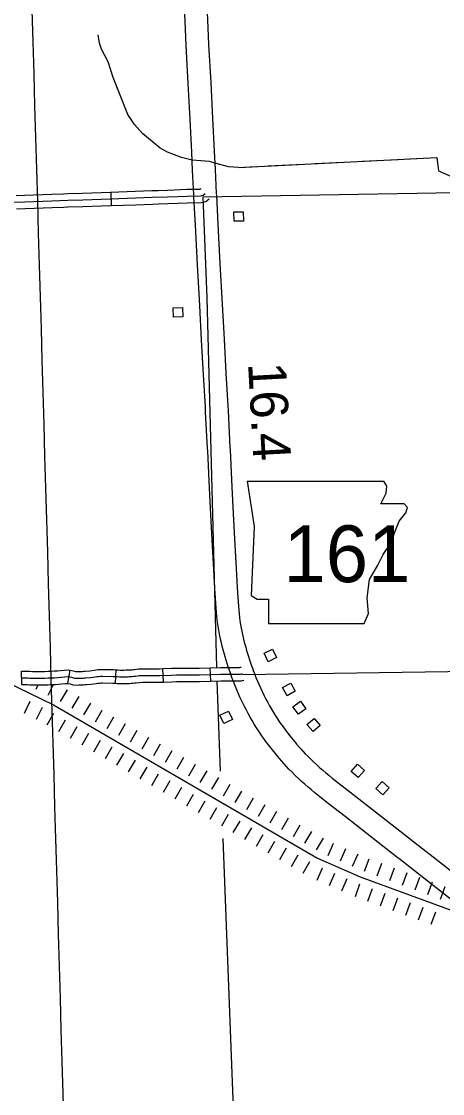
# Model space of a CAD drawing. Extents: x -19 to 366, y -4 to 359.
# Drawn here: x 163.83 to 164.72, y 179.195 to 181.46 of the extents above; entities that cross this region are included whole.
import ezdxf

# ---------------------------------------------------------------- set-up
doc = ezdxf.new("R2010")
doc.units = 0
for name, color, linetype in [('Level 10', 7, 'Continuous'), ('Level 21', 7, 'Continuous'), ('Level 29', 7, 'Continuous'), ('Level 32', 7, 'Continuous'), ('Level 35', 7, 'Continuous'), ('Level 4', 7, 'Continuous'), ('Level 43', 7, 'Continuous'), ('Level 45', 7, 'Continuous'), ('Level 48', 7, 'Continuous'), ('Level 5', 7, 'Continuous'), ('Level 56', 7, 'Continuous'), ('Level 60', 7, 'Continuous')]:
    doc.layers.add(name, color=color, linetype=linetype)

msp = doc.modelspace()

# ---------------------------------------------------------------- linework, layer by layer
at = {"layer": 'Level 10'}
for p, q in [((164.1944, 181.0947), (164.1944, 181.0946)), ((164.2233, 180.5576), (164.2233, 180.5576)), ((164.2706, 180.5601), (164.2706, 180.5601)), ((164.2749, 180.0737), (164.2747, 180.0742)), ((164.3751, 179.903), (164.3748, 179.9034))]:
    msp.add_line(p, q, dxfattribs=at)
for points in [[(164.1944, 181.0946), (164.1918, 181.1451), (164.1899, 181.184), (164.1863, 181.2529), (164.1826, 181.3291), (164.1783, 181.4092), (164.1759, 181.4618), (164.1724, 181.532), (164.1698, 181.5761)], [(164.2171, 181.5789), (164.2197, 181.5346), (164.2232, 181.464), (164.2256, 181.4115), (164.2299, 181.3315), (164.2336, 181.2553), (164.2372, 181.1864), (164.2391, 181.1475), (164.2416, 181.0969)], [(164.2233, 180.5576), (164.2193, 180.6356), (164.2187, 180.645), (164.2148, 180.7143), (164.2108, 180.7865), (164.2068, 180.8604), (164.2019, 180.9462), (164.1978, 181.0295), (164.1946, 181.0898), (164.1944, 181.0947)], [(164.2417, 181.0968), (164.2419, 181.0922), (164.2451, 181.032), (164.2492, 180.9487), (164.254, 180.863), (164.2581, 180.7891), (164.262, 180.717), (164.266, 180.6477), (164.2665, 180.6381), (164.2706, 180.5601)], [(164.2747, 180.0742), (164.2708, 180.0852), (164.2671, 180.0963), (164.2648, 180.1034), (164.2625, 180.1107), (164.2603, 180.1179), (164.2582, 180.1252), (164.2562, 180.1326), (164.2543, 180.1399), (164.2525, 180.1473), (164.2508, 180.1547), (164.2492, 180.1622), (164.2476, 180.1698), (164.2462, 180.1783), (164.245, 180.1867), (164.2438, 180.1951), (164.2429, 180.2035), (164.242, 180.2119), (164.2413, 180.2203), (164.2385, 180.2617), (164.2364, 180.3019), (164.2338, 180.3515), (164.2303, 180.4174), (164.2274, 180.4745), (164.2266, 180.4894), (164.2236, 180.5528), (164.2233, 180.5576)], [(164.2706, 180.5601), (164.2708, 180.5552), (164.2739, 180.4917), (164.2747, 180.4768), (164.2776, 180.4198), (164.2811, 180.354), (164.2837, 180.3043), (164.2857, 180.2645), (164.2886, 180.2239), (164.2892, 180.2162), (164.2899, 180.2086), (164.2908, 180.2009), (164.2918, 180.1934), (164.293, 180.1858), (164.2942, 180.1784), (164.2956, 180.1718), (164.297, 180.165), (164.2986, 180.1582), (164.3002, 180.1515), (164.3019, 180.1447), (164.3038, 180.138), (164.3057, 180.1313), (164.3077, 180.1246), (164.3098, 180.118), (164.312, 180.1113), (164.3156, 180.1006), (164.3194, 180.0899)], [(164.3192, 180.0903), (164.3223, 180.0822), (164.3254, 180.0743), (164.3286, 180.0664), (164.332, 180.0586), (164.3355, 180.0509), (164.3391, 180.0431), (164.3428, 180.0355), (164.3466, 180.028), (164.3504, 180.0209), (164.3543, 180.0139), (164.3583, 180.007), (164.3625, 180.0001), (164.3667, 179.9933), (164.3711, 179.9865), (164.3755, 179.9799), (164.3802, 179.9733), (164.3848, 179.9668), (164.3896, 179.9604), (164.4001, 179.947), (164.4112, 179.9337)], [(164.3748, 179.9034), (164.3633, 179.9173), (164.352, 179.9316), (164.3467, 179.9387), (164.3415, 179.9459), (164.3365, 179.9531), (164.3316, 179.9604), (164.3267, 179.9679), (164.3221, 179.9754), (164.3175, 179.9829), (164.3131, 179.9905), (164.3088, 179.9982), (164.3046, 180.0061), (164.3004, 180.0144), (164.2963, 180.0227), (164.2924, 180.0311), (164.2886, 180.0395), (164.285, 180.0481), (164.2814, 180.0566), (164.2781, 180.0652), (164.2749, 180.0737)], [(164.4108, 179.9341), (164.4203, 179.9232), (164.4297, 179.9129), (164.4355, 179.9071), (164.4415, 179.9011), (164.4476, 179.8952), (164.4538, 179.8895), (164.4601, 179.8838), (164.4665, 179.8783), (164.473, 179.8728), (164.4797, 179.8673), (164.4868, 179.8615), (164.5075, 179.845), (164.5429, 179.8176), (164.6132, 179.7623), (164.6554, 179.7294), (164.6563, 179.7287), (164.6995, 179.6949), (164.7552, 179.6513), (164.7803, 179.6313), (164.8287, 179.5934), (164.8771, 179.5551), (164.907, 179.5315)], [(164.8777, 179.4943), (164.8477, 179.5179), (164.7994, 179.5562), (164.751, 179.5942), (164.7259, 179.6142), (164.6703, 179.6576), (164.627, 179.6915), (164.6262, 179.6922), (164.584, 179.725), (164.5138, 179.7803), (164.4782, 179.8078), (164.4572, 179.8246), (164.4498, 179.8306), (164.4427, 179.8364), (164.4357, 179.8423), (164.4288, 179.8484), (164.4219, 179.8545), (164.4152, 179.8608), (164.4085, 179.8671), (164.402, 179.8736), (164.3953, 179.8803), (164.3849, 179.8918), (164.3751, 179.903)]]:
    msp.add_lwpolyline(points, dxfattribs=at)
at = {"layer": 'Level 21'}
for p, q in [((164.3073, 180.4892), (164.3217, 180.3931)), ((164.6021, 180.478), (164.5955, 180.4891)), ((164.6005, 180.4636), (164.6021, 180.478)), ((164.5893, 180.4412), (164.6005, 180.4636)), ((164.6389, 180.4412), (164.5893, 180.4412)), ((164.6454, 180.4332), (164.6389, 180.4412)), ((164.6421, 180.422), (164.6454, 180.4332)), ((164.6197, 180.3835), (164.6277, 180.4043)), ((164.6277, 180.4043), (164.6421, 180.422)), ((164.3217, 180.3931), (164.3153, 180.2473)), ((164.6101, 180.3579), (164.6197, 180.3835)), ((164.5941, 180.3338), (164.6101, 180.3579)), ((164.5829, 180.3114), (164.5941, 180.3338)), ((164.5652, 180.281), (164.5829, 180.3114)), ((164.5604, 180.2425), (164.5652, 180.281)), ((164.3153, 180.2473), (164.3281, 180.2393)), ((164.3281, 180.2393), (164.3522, 180.2393)), ((164.3522, 180.2393), (164.3522, 180.1881)), ((164.5636, 180.2089), (164.5604, 180.2425)), ((164.554, 180.1881), (164.5636, 180.2089)), ((164.3522, 180.1881), (164.554, 180.1881))]:
    msp.add_line(p, q, dxfattribs=at)
msp.add_lwpolyline([(164.3073, 180.4892), (164.5955, 180.4891)], dxfattribs=at)
at = {"layer": 'Level 29'}
for p, q in [((163.8614, 180.0493), (163.8658, 180.0582)), ((163.8869, 180.0369), (163.8979, 180.0592)), ((163.913, 180.0233), (163.9273, 180.0479)), ((163.913, 180.0233), (163.9273, 180.0479)), ((163.8365, 179.9983), (163.8489, 180.0238)), ((163.9376, 180.0091), (163.9519, 180.0336)), ((163.9622, 179.9948), (163.9764, 180.0194)), ((163.862, 179.9858), (163.8745, 180.0113)), ((163.8845, 179.9742), (163.8988, 179.9987)), ((163.8845, 179.9742), (163.8988, 179.9987)), ((163.9868, 179.9806), (164.001, 180.0051)), ((163.9868, 179.9806), (164.001, 180.0051)), ((163.9091, 179.9599), (163.9234, 179.9845)), ((164.0113, 179.9663), (164.0256, 179.9909)), ((164.0359, 179.952), (164.0502, 179.9766)), ((163.9337, 179.9457), (163.9479, 179.9702)), ((163.9583, 179.9314), (163.9725, 179.956)), ((163.9583, 179.9314), (163.9725, 179.956)), ((164.0605, 179.9378), (164.0747, 179.9624)), ((164.0605, 179.9378), (164.0747, 179.9624)), ((163.9828, 179.9171), (163.9971, 179.9417)), ((164.0074, 179.9029), (164.0217, 179.9275)), ((164.0851, 179.9235), (164.0993, 179.9481)), ((164.1096, 179.9093), (164.1239, 179.9339)), ((164.032, 179.8886), (164.0462, 179.9132)), ((164.032, 179.8886), (164.0462, 179.9132)), ((164.1342, 179.895), (164.1485, 179.9196)), ((164.1342, 179.895), (164.1485, 179.9196)), ((164.1588, 179.8808), (164.173, 179.9054)), ((164.0566, 179.8744), (164.0708, 179.899)), ((164.0811, 179.8601), (164.0954, 179.8847)), ((164.1834, 179.8665), (164.1976, 179.8911)), ((164.1057, 179.8459), (164.12, 179.8705)), ((164.1057, 179.8459), (164.12, 179.8705)), ((164.2079, 179.8523), (164.2222, 179.8769)), ((164.2079, 179.8523), (164.2222, 179.8769)), ((164.2325, 179.838), (164.2468, 179.8626)), ((164.1303, 179.8316), (164.1445, 179.8562)), ((164.1549, 179.8174), (164.1691, 179.842)), ((164.2571, 179.8238), (164.2714, 179.8484)), ((164.1794, 179.8031), (164.1937, 179.8277)), ((164.1794, 179.8031), (164.1937, 179.8277)), ((164.2817, 179.8095), (164.2959, 179.8341)), ((164.2817, 179.8095), (164.2959, 179.8341)), ((164.3062, 179.7953), (164.3205, 179.8199)), ((164.204, 179.7889), (164.2183, 179.8135)), ((164.2286, 179.7746), (164.2428, 179.7992)), ((164.3308, 179.781), (164.3451, 179.8056)), ((164.3554, 179.7668), (164.3697, 179.7913)), ((164.3554, 179.7668), (164.3697, 179.7913)), ((164.2532, 179.7604), (164.2674, 179.785)), ((164.2532, 179.7604), (164.2674, 179.785)), ((164.2777, 179.7461), (164.292, 179.7707)), ((164.38, 179.7525), (164.3942, 179.7771)), ((164.3023, 179.7319), (164.3166, 179.7564)), ((164.4046, 179.7383), (164.4188, 179.7628)), ((164.4291, 179.724), (164.4434, 179.7486)), ((164.4291, 179.724), (164.4434, 179.7486)), ((164.3269, 179.7176), (164.3411, 179.7422)), ((164.3269, 179.7176), (164.3411, 179.7422)), ((164.3515, 179.7034), (164.3657, 179.7279)), ((164.4537, 179.7098), (164.468, 179.7343)), ((164.4778, 179.6981), (164.4892, 179.7241)), ((164.376, 179.6891), (164.3903, 179.7137)), ((164.5038, 179.6866), (164.5152, 179.7126)), ((164.5038, 179.6866), (164.5152, 179.7126)), ((164.5298, 179.6752), (164.5412, 179.7012)), ((164.4006, 179.6749), (164.4149, 179.6994)), ((164.4006, 179.6749), (164.4149, 179.6994)), ((164.4252, 179.6606), (164.4395, 179.6852)), ((164.5551, 179.6644), (164.5649, 179.6911)), ((164.5818, 179.6546), (164.5916, 179.6813)), ((164.5818, 179.6546), (164.5916, 179.6813)), ((164.4549, 179.646), (164.4664, 179.672)), ((164.481, 179.6346), (164.4924, 179.6606)), ((164.481, 179.6346), (164.4924, 179.6606)), ((164.6085, 179.6449), (164.6182, 179.6715)), ((164.6351, 179.6351), (164.6449, 179.6618)), ((164.507, 179.6232), (164.5184, 179.6492)), ((164.5356, 179.611), (164.5453, 179.6377)), ((164.6618, 179.6253), (164.6716, 179.652)), ((164.6618, 179.6253), (164.6716, 179.652)), ((164.6885, 179.6155), (164.6983, 179.6422)), ((164.7152, 179.6058), (164.7249, 179.6325)), ((164.5622, 179.6013), (164.572, 179.628)), ((164.5622, 179.6013), (164.572, 179.628)), ((164.5889, 179.5915), (164.5987, 179.6182)), ((164.6156, 179.5817), (164.6254, 179.6084)), ((164.6423, 179.572), (164.652, 179.5986)), ((164.6423, 179.572), (164.652, 179.5986)), ((164.669, 179.5622), (164.6787, 179.5889)), ((164.6956, 179.5524), (164.7054, 179.5791))]:
    msp.add_line(p, q, dxfattribs=at)
for points in [[(163.771, 180.0776), (163.8976, 180.0159)], [(163.8976, 180.0159), (164.4553, 179.6924), (164.5457, 179.6527), (164.7856, 179.5649), (164.8935, 179.474), (164.9289, 179.4498), (164.9349, 179.4458), (164.9399, 179.4424), (164.9444, 179.4387), (164.9489, 179.4337), (164.9532, 179.4283), (164.9578, 179.4209), (164.962, 179.4142), (165.0583, 179.2489)]]:
    msp.add_lwpolyline(points, dxfattribs=at)
at = {"layer": 'Level 32'}
for p, q in [((163.8308, 180.059), (163.8302, 180.0874)), ((163.9279, 180.0616), (163.9328, 180.0896)), ((164.0289, 180.0618), (164.0306, 180.0902)), ((164.1301, 180.0644), (164.1291, 180.0928)), ((164.2302, 180.0663), (164.2289, 180.0947))]:
    msp.add_line(p, q, dxfattribs=at)
for points in [[(163.8302, 180.0874), (163.8308, 180.0874), (163.8352, 180.0874), (163.8395, 180.0874), (163.8438, 180.0872), (163.8481, 180.0871), (163.8533, 180.0868), (163.8584, 180.0867), (163.8635, 180.0866), (163.8685, 180.0866), (163.8736, 180.0868), (163.8788, 180.087), (163.8858, 180.0872), (163.8926, 180.0874), (163.8994, 180.0878), (163.9062, 180.0883), (163.913, 180.0888), (163.9201, 180.0895), (163.9295, 180.0902), (163.9328, 180.0896)], [(163.9328, 180.0896), (163.9396, 180.0884), (163.9447, 180.0868), (163.9486, 180.0866), (163.9509, 180.0866), (163.9536, 180.0867), (163.9563, 180.0868), (163.9569, 180.0868), (163.9591, 180.087), (163.9618, 180.0873), (163.9651, 180.0877), (163.9748, 180.0882), (163.9837, 180.0894), (163.9877, 180.09), (163.9921, 180.0906), (163.9965, 180.0909), (164.0011, 180.0911), (164.0247, 180.0906), (164.0295, 180.0903), (164.0306, 180.0902)], [(164.0306, 180.0902), (164.0337, 180.09), (164.0379, 180.0898), (164.0421, 180.0898), (164.0463, 180.0898), (164.0507, 180.0899), (164.0539, 180.0899), (164.0569, 180.09), (164.06, 180.0902), (164.063, 180.0904), (164.066, 180.0907), (164.0692, 180.0911), (164.0776, 180.0921), (164.0859, 180.0922), (164.0922, 180.0924), (164.0987, 180.0925), (164.1052, 180.0924), (164.1113, 180.0923), (164.1176, 180.0924), (164.1221, 180.0926), (164.1291, 180.0928)], [(164.1291, 180.0928), (164.1469, 180.0934), (164.1571, 180.0937), (164.1625, 180.0938), (164.1676, 180.0939), (164.1844, 180.0936), (164.2057, 180.0937), (164.2289, 180.0947)], [(164.2289, 180.0947), (164.2297, 180.0947), (164.2509, 180.0954), (164.2704, 180.0952), (164.2843, 180.095), (164.2862, 180.095), (164.2877, 180.0951), (164.2893, 180.0952), (164.2909, 180.0953), (164.2924, 180.0956), (164.2942, 180.096)], [(163.8298, 180.0732), (163.831, 180.0732), (163.8351, 180.0732), (163.8392, 180.0732), (163.8434, 180.073), (163.8475, 180.0729), (163.8528, 180.0726), (163.8581, 180.0725), (163.8634, 180.0724), (163.8687, 180.0724), (163.874, 180.0726), (163.8793, 180.0728), (163.8863, 180.073), (163.8933, 180.0733), (163.9003, 180.0736), (163.9073, 180.0741), (163.9143, 180.0747), (163.9212, 180.0753), (163.9288, 180.0759), (163.9362, 180.0746), (163.942, 180.0728), (163.9481, 180.0723), (163.9511, 180.0724), (163.9542, 180.0725), (163.9572, 180.0726), (163.958, 180.0727), (163.9603, 180.0729), (163.9633, 180.0732), (163.9664, 180.0735), (163.9761, 180.0741), (163.9858, 180.0754), (163.9896, 180.076), (163.9935, 180.0764), (163.9974, 180.0767), (164.0013, 180.0769), (164.024, 180.0764), (164.0285, 180.0761), (164.033, 180.0758), (164.0375, 180.0756), (164.042, 180.0756), (164.0464, 180.0756), (164.0509, 180.0757), (164.0543, 180.0757), (164.0576, 180.0758), (164.0609, 180.076), (164.0642, 180.0763), (164.0676, 180.0766), (164.0709, 180.077), (164.0786, 180.0779), (164.0863, 180.078), (164.0925, 180.0782), (164.0987, 180.0783), (164.105, 180.0782), (164.1112, 180.0781), (164.118, 180.0782), (164.1227, 180.0784), (164.1473, 180.0792), (164.1575, 180.0795), (164.1629, 180.0796), (164.1676, 180.0797), (164.1843, 180.0794), (164.206, 180.0795), (164.2302, 180.0806), (164.251, 180.0812), (164.2703, 180.081), (164.2841, 180.0808), (164.2863, 180.0808), (164.2885, 180.0809), (164.2906, 180.081), (164.2928, 180.0813), (164.2949, 180.0816), (164.297, 180.082)], [(163.9279, 180.0616), (163.9329, 180.0607), (163.9394, 180.0587), (163.9476, 180.0581), (163.9514, 180.0582), (163.9548, 180.0583), (163.9581, 180.0584), (163.9591, 180.0585), (163.9615, 180.0587), (163.9649, 180.059), (163.9676, 180.0594), (163.9774, 180.0599), (163.9878, 180.0613), (163.9915, 180.0619), (163.9949, 180.0623), (163.9983, 180.0625), (164.0014, 180.0627), (164.0233, 180.0622), (164.0275, 180.0619), (164.0289, 180.0618)], [(164.0289, 180.0618), (164.0323, 180.0616), (164.0371, 180.0614), (164.0418, 180.0614), (164.0466, 180.0614), (164.0512, 180.0615), (164.0546, 180.0615), (164.0582, 180.0616), (164.0619, 180.0618), (164.0655, 180.0621), (164.0691, 180.0625), (164.0725, 180.0629), (164.0795, 180.0637), (164.0866, 180.0638), (164.0928, 180.064), (164.0988, 180.0641), (164.1047, 180.064), (164.1111, 180.0639), (164.1184, 180.064), (164.1232, 180.0642), (164.1301, 180.0644)], [(164.1301, 180.0644), (164.1478, 180.065), (164.1579, 180.0653), (164.1632, 180.0654), (164.1676, 180.0655), (164.1842, 180.0652), (164.2063, 180.0652), (164.2302, 180.0663)], [(164.2302, 180.0663), (164.2307, 180.0664), (164.2512, 180.067), (164.2701, 180.0668), (164.284, 180.0666), (164.2864, 180.0666), (164.2892, 180.0667), (164.2919, 180.0669), (164.2947, 180.0672), (164.2974, 180.0676), (164.2999, 180.0681)], [(163.8302, 180.059), (163.8305, 180.059), (163.8308, 180.059)], [(163.8308, 180.059), (163.8311, 180.059), (163.835, 180.059), (163.839, 180.059), (163.8429, 180.0589), (163.8469, 180.0587), (163.8522, 180.0584), (163.8578, 180.0583), (163.8633, 180.0582), (163.8689, 180.0582), (163.8744, 180.0584), (163.8798, 180.0586), (163.8868, 180.0588), (163.894, 180.0591), (163.9012, 180.0595), (163.9083, 180.06), (163.9155, 180.0605), (163.9224, 180.0612), (163.9281, 180.0616), (163.9279, 180.0616)]]:
    msp.add_lwpolyline(points, dxfattribs=at)
at = {"layer": 'Level 35'}
msp.add_lwpolyline([(164.2886, 181.1517), (164.2672, 181.1531), (164.2418, 181.1602), (164.2275, 181.1643), (164.1911, 181.1673), (164.1681, 181.1725), (164.1386, 181.184), (164.1232, 181.1928), (164.0857, 181.2232), (164.0687, 181.2422), (164.0546, 181.264), (164.024, 181.3421), (164.0132, 181.3749), (163.999, 181.4016), (163.9948, 181.4144), (163.992, 181.4317)], dxfattribs=at)
at = {"layer": 'Level 4'}
msp.add_lwpolyline([(164.2981, 180.0801), (165.2601, 180.0943), (165.2622, 180.0943), (166.1163, 180.0969)], dxfattribs=at)
at = {"layer": 'Level 43'}
for points in [[(164.2886, 181.1517), (164.7078, 181.1731), (164.7112, 181.1448), (164.8063, 181.1028), (164.85, 181.0953), (165.1708, 181.1075)], [(164.6507, 181.1702), (164.7078, 181.1731), (164.7099, 181.1555)], [(164.2886, 181.1517), (164.3261, 181.1536)], [(164.3511, 181.1549), (164.426, 181.1587)], [(164.4509, 181.16), (164.5258, 181.1638)], [(164.5508, 181.1651), (164.6257, 181.1689)]]:
    msp.add_lwpolyline(points, dxfattribs=at)
at = {"layer": 'Level 45'}
msp.add_line((164.0189, 181.099), (164.02, 181.0706), dxfattribs=at)
for points in [[(164.209, 181.1067), (164.2076, 181.1056), (164.2069, 181.1055), (164.1799, 181.1049), (164.1384, 181.1034), (164.1188, 181.1027)], [(164.218, 181.0957), (164.2137, 181.0923), (164.2084, 181.0913), (164.1803, 181.0907), (164.1389, 181.0892), (164.1065, 181.088), (164.071, 181.0866), (164.0186, 181.0847), (163.9595, 181.0827), (163.928, 181.0817), (163.8947, 181.0806), (163.8374, 181.0783), (163.7873, 181.0767), (163.7521, 181.0758), (163.7439, 181.0755), (163.7404, 181.0762)], [(163.919, 181.0956), (163.8942, 181.0947), (163.8369, 181.0925), (163.8191, 181.0919)], [(164.0189, 181.099), (164.0181, 181.0989), (163.959, 181.0969), (163.9275, 181.0959), (163.919, 181.0956)], [(164.1188, 181.1027), (164.1059, 181.1022), (164.0705, 181.1008), (164.0189, 181.099)], [(164.227, 181.0847), (164.2199, 181.0789), (164.2098, 181.0771), (164.1807, 181.0765), (164.1394, 181.075), (164.1199, 181.0743)], [(163.92, 181.0672), (163.8952, 181.0664), (163.8379, 181.0641), (163.82, 181.0636)], [(164.02, 181.0706), (164.0191, 181.0706), (163.96, 181.0685), (163.9285, 181.0675), (163.92, 181.0672)], [(164.1199, 181.0743), (164.107, 181.0738), (164.0715, 181.0724), (164.02, 181.0706)]]:
    msp.add_lwpolyline(points, dxfattribs=at)
at = {"layer": 'Level 5'}
for points in [[(164.2136, 181.0897), (165.2404, 181.1072)], [(164.2136, 181.0897), (164.2217, 180.876), (164.242, 180.0951)], [(164.2429, 180.0667), (164.2502, 179.8758)], [(164.2556, 179.7339), (164.2844, 178.98)]]:
    msp.add_lwpolyline(points, dxfattribs=at)
at = {"layer": 'Level 56'}
for points in [[(164.2792, 181.038), (164.2787, 181.0577), (164.2984, 181.0582), (164.299, 181.0385)], [(164.1514, 180.8357), (164.1508, 180.8554), (164.1706, 180.856), (164.1711, 180.8363)], [(164.3606, 180.1337), (164.3691, 180.116), (164.3513, 180.1074), (164.3427, 180.1252)], [(164.3992, 180.0622), (164.4087, 180.0449), (164.3914, 180.0354), (164.3819, 180.0527)], [(164.4036, 180.0121), (164.4194, 180.0239), (164.4312, 180.008), (164.4154, 179.9962)], [(164.2673, 180.0028), (164.2757, 179.9849), (164.2578, 179.9765), (164.2494, 179.9944)], [(164.4461, 179.9596), (164.4333, 179.9747), (164.4484, 179.9874), (164.4612, 179.9724)], [(164.5397, 179.8905), (164.5546, 179.8776), (164.5417, 179.8626), (164.5268, 179.8755)], [(164.5919, 179.854), (164.6068, 179.841), (164.5938, 179.8261), (164.5789, 179.8391)]]:
    msp.add_lwpolyline(points, close=True, dxfattribs=at)
at = {"layer": 'Level 60'}
for points in [[(168.7902, 2.2442), (168.5607, 10.8615), (168.3304, 19.479), (168.0993, 28.0965), (167.8673, 36.7142), (167.6346, 45.3321), (167.4011, 53.95), (167.1668, 62.5681), (166.9316, 71.1863), (166.6957, 79.8047), (166.459, 88.4232), (166.2215, 97.0418), (165.9832, 105.6605), (165.7441, 114.2794), (165.5043, 122.8984), (165.2636, 131.5176), (165.0221, 140.1368), (164.7799, 148.7563), (164.5369, 157.3758), (164.2931, 165.9955), (164.0485, 174.6153), (163.8031, 183.2352), (163.5569, 191.8553), (163.31, 200.4755), (163.0623, 209.0959), (162.8138, 217.7164), (162.5645, 226.337), (162.3145, 234.9577), (162.0637, 243.5786), (161.8121, 252.1997), (161.5597, 260.8208), (161.3066, 269.4421), (161.0527, 278.0636), (160.798, 286.6851), (160.5426, 295.3068), (160.2864, 303.9287), (160.0294, 312.5507), (159.7717, 321.1728), (159.5132, 329.7951), (159.2539, 338.4175), (158.9939, 347.04)], [(0, 180.8999), (7.1228, 180.9044), (14.2457, 180.9176), (21.3685, 180.9397), (28.4912, 180.9706), (35.614, 181.0103), (42.7366, 181.0589), (49.8592, 181.1163), (56.9818, 181.1825), (64.1042, 181.2575), (71.2266, 181.3414), (78.3488, 181.4341), (85.4709, 181.5357), (92.5929, 181.646), (99.7147, 181.7652), (106.8364, 181.8933), (113.9579, 182.0301), (121.0793, 182.1758), (128.2005, 182.3303), (135.3214, 182.4936), (142.4422, 182.6658), (149.5627, 182.8468), (156.683, 183.0366), (163.8031, 183.2352), (170.9229, 183.4427), (178.0425, 183.659), (185.1617, 183.8841), (192.2807, 184.1181), (199.3994, 184.3608), (206.5178, 184.6124), (213.6359, 184.8728), (220.7537, 185.1421), (227.8711, 185.4201), (234.9881, 185.707), (242.1048, 186.0027), (249.2212, 186.3073), (256.3371, 186.6206), (263.4526, 186.9428), (270.5678, 187.2738), (277.6825, 187.6136), (284.7968, 187.9622), (291.9107, 188.3197), (299.0241, 188.6859), (306.1371, 189.061), (313.2495, 189.4449), (320.3615, 189.8377), (327.4731, 190.2392), (334.5841, 190.6495), (341.6946, 191.0687)], [(0, 172.2839), (7.1335, 172.2883), (14.267, 172.3015), (21.4005, 172.3236), (28.5339, 172.3544), (35.6673, 172.3941), (42.8006, 172.4426), (49.9339, 172.4999), (57.0671, 172.566), (64.2002, 172.6409), (71.3332, 172.7246), (78.4661, 172.8172), (85.5989, 172.9186), (92.7315, 173.0287), (99.8641, 173.1477), (106.9964, 173.2755), (114.1286, 173.4122), (121.2606, 173.5576), (128.3925, 173.7119), (135.5241, 173.8749), (142.6555, 174.0468), (149.7867, 174.2275), (156.9177, 174.417), (164.0485, 174.6153), (171.179, 174.8224), (178.3092, 175.0383), (185.4392, 175.2631), (192.5688, 175.4966), (199.6982, 175.739), (206.8273, 175.9902), (213.9561, 176.2502), (221.0845, 176.5189), (228.2126, 176.7965), (235.3404, 177.083), (242.4677, 177.3782), (249.5948, 177.6822), (256.7214, 177.995), (263.8476, 178.3167), (270.9735, 178.6471), (278.0989, 178.9863), (285.2239, 179.3344), (292.3485, 179.6912), (299.4726, 180.0569), (306.5963, 180.4314), (313.7195, 180.8146), (320.8422, 181.2067), (327.9644, 181.6076), (335.0862, 182.0172), (342.2074, 182.4357)]]:
    msp.add_spline(points, degree=3, dxfattribs=at)

# ---------------------------------------------------------------- texts
at = {"layer": 'Level 21'}
msp.add_text('161', height=0.12, dxfattribs=at).set_placement((164.3838, 180.2755))
at = {"layer": 'Level 48'}
msp.add_text('16.4', height=0.08, rotation=273.1238, dxfattribs=at).set_placement((164.3088, 180.738))

doc.saveas('drawing.dxf')
